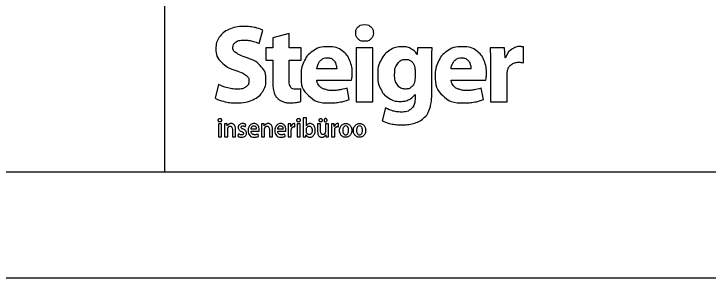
# Model space of a CAD drawing. Extents: x 700746 to 706058, y 6570320 to 6580460.
# Drawn here: x 705232.6 to 705298.1, y 6575528.7 to 6575553.6 of the extents above; entities that cross this region are included whole.
import ezdxf

# ---------------------------------------------------------------- set-up
doc = ezdxf.new("R2010")
doc.units = 0
doc.layers.add('ABIJOONIS', color=7, linetype='Continuous')
doc.layers.add('VORMISTUS', color=7, linetype='Continuous')

msp = doc.modelspace()

# ---------------------------------------------------------------- linework, layer by layer
at = {"layer": 'ABIJOONIS'}
msp.add_lwpolyline([(703946.834, 6576748.703), (705626.834, 6576748.703), (705626.834, 6575528.703), (703946.834, 6575528.703), (703946.834, 6576748.703)], dxfattribs=at)
at = {"layer": 'VORMISTUS'}
for points in [[(703986.834, 6575538.703), (705616.834, 6575538.703), (705616.834, 6576738.703), (703986.834, 6576738.703)], [(705246.834, 6575538.703), (705616.834, 6575538.703), (705616.834, 6575668.703), (705246.834, 6575668.703)]]:
    msp.add_lwpolyline(points, close=True, dxfattribs=at)
for points in [[(705255.764, 6575550.77), (705256.116, 6575552.036)], [(705258.594, 6575547.371), (705258.594, 6575549.206), (705259.726, 6575549.206), (705259.726, 6575550.366), (705258.594, 6575550.366), (705258.594, 6575551.736), (705257.051, 6575551.311)], [(705257.051, 6575551.311), (705257.051, 6575550.366), (705256.376, 6575550.366), (705256.376, 6575549.206), (705257.051, 6575549.206), (705257.051, 6575547.133)], [(705266.487, 6575545.294), (705266.487, 6575550.366), (705264.912, 6575550.366), (705264.912, 6575545.294), (705266.487, 6575545.294)], [(705272.076, 6575550.366), (705270.708, 6575550.366), (705270.656, 6575549.754), (705270.635, 6575549.754)], [(705278.988, 6575549.433), (705278.947, 6575549.433), (705278.885, 6575550.366), (705277.538, 6575550.366)], [(705280.69, 6575548.976), (705280.69, 6575550.46)], [(705272.034, 6575546.033), (705272.034, 6575548.852)], [(705263.071, 6575548.408), (705261.201, 6575548.408)], [(705270.459, 6575548.303), (705270.459, 6575547.556)], [(705275.734, 6575548.408), (705273.864, 6575548.408)], [(705277.579, 6575548.696), (705277.579, 6575545.294)], [(705277.579, 6575545.294), (705279.154, 6575545.294), (705279.154, 6575547.867)], [(705251.92, 6575546.927), (705251.599, 6575545.631)], [(705261.211, 6575547.329), (705264.481, 6575547.329)], [(705273.874, 6575547.329), (705277.144, 6575547.329)], [(705259.694, 6575545.329), (705259.684, 6575546.522)], [(705264.253, 6575545.516), (705264.046, 6575546.584)], [(705276.916, 6575545.516), (705276.709, 6575546.584)], [(705270.459, 6575545.991), (705270.48, 6575545.991), (705270.48, 6575545.67)], [(705267.685, 6575544.716), (705267.374, 6575543.513)], [(705260.214, 6575543.05), (705260.21, 6575543.05), (705260.21, 6575543.785), (705259.925, 6575543.785), (705259.925, 6575542.336)], [(705252.197, 6575541.991), (705252.197, 6575543.22), (705251.913, 6575543.22), (705251.913, 6575541.991), (705252.197, 6575541.991)], [(705252.765, 6575543.036), (705252.758, 6575543.036), (705252.744, 6575543.22), (705252.496, 6575543.22)], [(705254.459, 6575542.957), (705254.517, 6575543.174)], [(705256.248, 6575543.036), (705256.242, 6575543.036), (705256.228, 6575543.22), (705255.98, 6575543.22)], [(705258.763, 6575542.987), (705258.756, 6575542.987), (705258.744, 6575543.22), (705258.499, 6575543.22)], [(705259.14, 6575542.949), (705259.14, 6575543.24)], [(705259.617, 6575541.991), (705259.617, 6575543.22), (705259.332, 6575543.22), (705259.332, 6575541.991), (705259.617, 6575541.991)], [(705261.559, 6575542.551), (705261.559, 6575543.22), (705261.274, 6575543.22), (705261.274, 6575542.498)], [(705262.289, 6575543.22), (705262.004, 6575543.22), (705262.004, 6575542.478)], [(705262.02, 6575543.412), (705262.024, 6575543.412)], [(705262.289, 6575542.36), (705262.289, 6575543.22)], [(705262.852, 6575542.987), (705262.845, 6575542.987), (705262.833, 6575543.22), (705262.588, 6575543.22)], [(705263.229, 6575542.949), (705263.229, 6575543.24)], [(705252.506, 6575542.854), (705252.506, 6575541.991)], [(705252.506, 6575541.991), (705252.79, 6575541.991), (705252.79, 6575542.716)], [(705253.241, 6575542.685), (705253.241, 6575541.991), (705253.526, 6575541.991), (705253.526, 6575542.721)], [(705253.818, 6575542.278), (705253.76, 6575542.051)], [(705255.492, 6575542.735), (705254.995, 6575542.735)], [(705254.995, 6575542.518), (705255.75, 6575542.518)], [(705255.989, 6575542.854), (705255.989, 6575541.991)], [(705255.989, 6575541.991), (705256.274, 6575541.991), (705256.274, 6575542.716)], [(705256.725, 6575542.685), (705256.725, 6575541.991), (705257.009, 6575541.991), (705257.009, 6575542.721)], [(705258.01, 6575542.735), (705257.514, 6575542.735)], [(705257.514, 6575542.518), (705258.269, 6575542.518)], [(705258.508, 6575542.824), (705258.508, 6575541.991)], [(705258.508, 6575541.991), (705258.793, 6575541.991), (705258.793, 6575542.629)], [(705260.21, 6575542.498), (705260.21, 6575542.697)], [(705262.597, 6575542.824), (705262.597, 6575541.991)], [(705262.597, 6575541.991), (705262.882, 6575541.991), (705262.882, 6575542.629)], [(705255.697, 6575542.044), (705255.656, 6575542.256)], [(705258.216, 6575542.044), (705258.174, 6575542.256)], [(705259.916, 6575541.991), (705260.159, 6575541.991), (705260.173, 6575542.175), (705260.177, 6575542.175)], [(705262.03, 6575542.175), (705262.037, 6575542.175), (705262.051, 6575541.991), (705262.298, 6575541.991)]]:
    msp.add_lwpolyline(points, dxfattribs=at)
for points in [[(705256.116, 6575552.036), (705255.808, 6575552.187), (705255.368, 6575552.286), (705254.929, 6575552.384), (705254.331, 6575552.388), (705253.506, 6575552.382), (705252.914, 6575552.11), (705252.322, 6575551.837), (705252.003, 6575551.366), (705251.685, 6575550.895), (705251.682, 6575550.294), (705251.694, 6575549.537), (705252.211, 6575549.033), (705252.728, 6575548.528), (705253.611, 6575548.222), (705254.239, 6575548.012), (705254.517, 6575547.79), (705254.795, 6575547.568), (705254.79, 6575547.248), (705254.788, 6575546.902), (705254.505, 6575546.699), (705254.223, 6575546.497), (705253.674, 6575546.492), (705253.16, 6575546.499), (705252.699, 6575546.628), (705252.239, 6575546.757), (705251.92, 6575546.927)], [(705265.702, 6575552.57), (705265.316, 6575552.562), (705265.092, 6575552.343), (705264.867, 6575552.124), (705264.863, 6575551.782), (705264.867, 6575551.448), (705265.085, 6575551.225), (705265.304, 6575551.003), (705265.682, 6575550.995), (705266.082, 6575551.003), (705266.305, 6575551.225), (705266.528, 6575551.448), (705266.532, 6575551.782), (705266.521, 6575552.124), (705266.304, 6575552.343), (705266.087, 6575552.562), (705265.702, 6575552.57)], [(705251.599, 6575545.631), (705251.906, 6575545.46), (705252.437, 6575545.331), (705252.968, 6575545.201), (705253.58, 6575545.195), (705254.541, 6575545.202), (705255.166, 6575545.496), (705255.79, 6575545.79), (705256.094, 6575546.28), (705256.397, 6575546.769), (705256.396, 6575547.362), (705256.399, 6575548.095), (705255.957, 6575548.601), (705255.514, 6575549.107), (705254.591, 6575549.444), (705253.908, 6575549.688), (705253.596, 6575549.897), (705253.284, 6575550.107), (705253.288, 6575550.428), (705253.288, 6575550.702), (705253.541, 6575550.897), (705253.795, 6575551.093), (705254.31, 6575551.102), (705254.82, 6575551.094), (705255.189, 6575550.986), (705255.559, 6575550.879), (705255.764, 6575550.77)], [(705264.481, 6575547.329), (705264.498, 6575547.417), (705264.515, 6575547.581), (705264.532, 6575547.746), (705264.533, 6575547.951), (705264.537, 6575548.59), (705264.311, 6575549.163), (705264.085, 6575549.737), (705263.586, 6575550.102), (705263.087, 6575550.467), (705262.271, 6575550.479), (705261.39, 6575550.465), (705260.822, 6575550.064), (705260.253, 6575549.662), (705259.979, 6575549.047), (705259.705, 6575548.431), (705259.707, 6575547.775), (705259.714, 6575546.574), (705260.415, 6575545.89), (705261.116, 6575545.207), (705262.416, 6575545.194), (705262.933, 6575545.194), (705263.397, 6575545.273), (705263.862, 6575545.353), (705264.253, 6575545.516)], [(705270.635, 6575549.754), (705270.443, 6575550.078), (705270.103, 6575550.276), (705269.763, 6575550.474), (705269.243, 6575550.479), (705268.607, 6575550.475), (705268.087, 6575550.15), (705267.567, 6575549.825), (705267.256, 6575549.226), (705266.946, 6575548.628), (705266.938, 6575547.805), (705266.943, 6575547.074), (705267.216, 6575546.521), (705267.489, 6575545.967), (705267.972, 6575545.655), (705268.454, 6575545.344), (705269.088, 6575545.338), (705269.527, 6575545.34), (705269.879, 6575545.509), (705270.23, 6575545.678), (705270.459, 6575545.991)], [(705272.034, 6575548.852), (705272.035, 6575549.413), (705272.047, 6575549.769), (705272.06, 6575550.125), (705272.076, 6575550.366)], [(705277.144, 6575547.329), (705277.161, 6575547.417), (705277.178, 6575547.581), (705277.195, 6575547.746), (705277.196, 6575547.951), (705277.2, 6575548.59), (705276.974, 6575549.163), (705276.748, 6575549.737), (705276.249, 6575550.102), (705275.75, 6575550.467), (705274.934, 6575550.479), (705274.053, 6575550.465), (705273.485, 6575550.064), (705272.916, 6575549.662), (705272.642, 6575549.047), (705272.368, 6575548.431), (705272.37, 6575547.775), (705272.377, 6575546.574), (705273.078, 6575545.89), (705273.779, 6575545.207), (705275.08, 6575545.194), (705275.596, 6575545.194), (705276.06, 6575545.273), (705276.525, 6575545.353), (705276.916, 6575545.516)], [(705277.538, 6575550.366), (705277.561, 6575550.046), (705277.57, 6575549.648), (705277.579, 6575549.25), (705277.579, 6575548.696)], [(705280.69, 6575550.46), (705280.608, 6575550.476), (705280.535, 6575550.484), (705280.463, 6575550.491), (705280.358, 6575550.491), (705279.97, 6575550.495), (705279.583, 6575550.242), (705279.197, 6575549.989), (705278.988, 6575549.433)], [(705261.201, 6575548.408), (705261.22, 6575548.622), (705261.325, 6575548.857), (705261.429, 6575549.092), (705261.638, 6575549.258), (705261.847, 6575549.424), (705262.177, 6575549.432), (705262.537, 6575549.423), (705262.732, 6575549.251), (705262.927, 6575549.079), (705263.001, 6575548.843), (705263.075, 6575548.607), (705263.071, 6575548.408)], [(705270.459, 6575547.556), (705270.46, 6575547.453), (705270.449, 6575547.34), (705270.438, 6575547.227), (705270.407, 6575547.131), (705270.325, 6575546.854), (705270.103, 6575546.679), (705269.881, 6575546.505), (705269.566, 6575546.499), (705269.072, 6575546.512), (705268.806, 6575546.889), (705268.54, 6575547.266), (705268.537, 6575547.847), (705268.547, 6575548.542), (705268.838, 6575548.913), (705269.129, 6575549.284), (705269.576, 6575549.287), (705269.905, 6575549.283), (705270.123, 6575549.096), (705270.341, 6575548.908), (705270.428, 6575548.593), (705270.444, 6575548.522), (705270.451, 6575548.448), (705270.459, 6575548.373), (705270.459, 6575548.303)], [(705273.864, 6575548.408), (705273.883, 6575548.622), (705273.988, 6575548.857), (705274.093, 6575549.092), (705274.301, 6575549.258), (705274.51, 6575549.424), (705274.841, 6575549.432), (705275.201, 6575549.423), (705275.395, 6575549.251), (705275.59, 6575549.079), (705275.664, 6575548.843), (705275.738, 6575548.607), (705275.734, 6575548.408)], [(705279.154, 6575547.867), (705279.154, 6575547.961), (705279.162, 6575548.051), (705279.17, 6575548.141), (705279.185, 6575548.219), (705279.266, 6575548.589), (705279.546, 6575548.801), (705279.825, 6575549.014), (705280.264, 6575549.018), (705280.395, 6575549.017), (705280.497, 6575549.005), (705280.598, 6575548.993), (705280.69, 6575548.976)], [(705257.051, 6575547.133), (705257.051, 6575546.598), (705257.16, 6575546.226), (705257.268, 6575545.854), (705257.486, 6575545.63), (705257.683, 6575545.432), (705257.988, 6575545.315), (705258.294, 6575545.197), (705258.677, 6575545.194), (705259.009, 6575545.196), (705259.275, 6575545.234), (705259.542, 6575545.273), (705259.694, 6575545.329)], [(705259.684, 6575546.522), (705259.58, 6575546.499), (705259.478, 6575546.489), (705259.376, 6575546.48), (705259.217, 6575546.48), (705258.872, 6575546.479), (705258.731, 6575546.697), (705258.59, 6575546.915), (705258.594, 6575547.371)], [(705264.046, 6575546.584), (705263.73, 6575546.476), (705263.388, 6575546.421), (705263.047, 6575546.367), (705262.645, 6575546.367), (705262.271, 6575546.367), (705261.955, 6575546.471), (705261.638, 6575546.576), (705261.438, 6575546.79), (705261.237, 6575547.003), (705261.211, 6575547.329)], [(705276.709, 6575546.584), (705276.393, 6575546.476), (705276.051, 6575546.421), (705275.71, 6575546.367), (705275.308, 6575546.367), (705274.934, 6575546.367), (705274.618, 6575546.471), (705274.301, 6575546.576), (705274.101, 6575546.79), (705273.9, 6575547.003), (705273.874, 6575547.329)], [(705267.374, 6575543.513), (705267.725, 6575543.325), (705268.206, 6575543.228), (705268.687, 6575543.13), (705269.202, 6575543.129), (705269.77, 6575543.123), (705270.304, 6575543.261), (705270.838, 6575543.399), (705271.257, 6575543.752), (705271.686, 6575544.137), (705271.863, 6575544.718), (705272.04, 6575545.298), (705272.034, 6575546.033)], [(705270.48, 6575545.67), (705270.468, 6575544.967), (705270.101, 6575544.648), (705269.734, 6575544.328), (705269.16, 6575544.333), (705268.703, 6575544.339), (705268.318, 6575544.455), (705267.932, 6575544.57), (705267.685, 6575544.716)], [(705252.056, 6575543.732), (705251.983, 6575543.731), (705251.94, 6575543.684), (705251.897, 6575543.637), (705251.896, 6575543.563), (705251.897, 6575543.493), (705251.939, 6575543.446), (705251.981, 6575543.399), (705252.053, 6575543.397), (705252.129, 6575543.399), (705252.171, 6575543.446), (705252.214, 6575543.493), (705252.215, 6575543.563), (705252.213, 6575543.637), (705252.171, 6575543.684), (705252.129, 6575543.731), (705252.056, 6575543.732)], [(705259.475, 6575543.732), (705259.403, 6575543.731), (705259.36, 6575543.684), (705259.317, 6575543.637), (705259.315, 6575543.563), (705259.316, 6575543.493), (705259.358, 6575543.446), (705259.401, 6575543.399), (705259.473, 6575543.397), (705259.548, 6575543.399), (705259.591, 6575543.446), (705259.634, 6575543.493), (705259.635, 6575543.563), (705259.632, 6575543.637), (705259.59, 6575543.684), (705259.549, 6575543.731), (705259.475, 6575543.732)], [(705261.559, 6575543.412), (705261.622, 6575543.413), (705261.661, 6575543.457), (705261.699, 6575543.501), (705261.7, 6575543.565), (705261.699, 6575543.635), (705261.66, 6575543.678), (705261.622, 6575543.721), (705261.564, 6575543.722), (705261.5, 6575543.72), (705261.46, 6575543.677), (705261.419, 6575543.633), (705261.418, 6575543.565), (705261.419, 6575543.501), (705261.458, 6575543.457), (705261.497, 6575543.413), (705261.559, 6575543.412)], [(705262.024, 6575543.412), (705262.086, 6575543.413), (705262.124, 6575543.457), (705262.162, 6575543.501), (705262.163, 6575543.565), (705262.162, 6575543.635), (705262.123, 6575543.678), (705262.085, 6575543.721), (705262.024, 6575543.722), (705261.962, 6575543.72), (705261.923, 6575543.677), (705261.883, 6575543.633), (705261.881, 6575543.565), (705261.883, 6575543.501), (705261.921, 6575543.457), (705261.96, 6575543.413), (705262.02, 6575543.412)], [(705252.496, 6575543.22), (705252.5, 6575543.141), (705252.503, 6575543.05), (705252.505, 6575542.96), (705252.506, 6575542.854)], [(705253.526, 6575542.721), (705253.524, 6575542.914), (705253.466, 6575543.03), (705253.407, 6575543.146), (705253.317, 6575543.197), (705253.226, 6575543.248), (705253.125, 6575543.247), (705253.032, 6575543.246), (705252.96, 6575543.214), (705252.888, 6575543.181), (705252.839, 6575543.133), (705252.79, 6575543.085), (705252.765, 6575543.036)], [(705252.79, 6575542.716), (705252.79, 6575542.743), (705252.794, 6575542.769), (705252.797, 6575542.795), (705252.804, 6575542.814), (705252.827, 6575542.887), (705252.884, 6575542.94), (705252.941, 6575542.993), (705253.026, 6575542.996), (705253.141, 6575542.993), (705253.192, 6575542.907), (705253.242, 6575542.821), (705253.241, 6575542.685)], [(705253.76, 6575542.051), (705253.823, 6575542.013), (705253.911, 6575541.989), (705253.999, 6575541.966), (705254.103, 6575541.965), (705254.328, 6575541.968), (705254.444, 6575542.074), (705254.56, 6575542.179), (705254.561, 6575542.351), (705254.56, 6575542.486), (705254.487, 6575542.577), (705254.414, 6575542.667), (705254.261, 6575542.725), (705254.154, 6575542.766), (705254.108, 6575542.803), (705254.062, 6575542.84), (705254.063, 6575542.896), (705254.064, 6575542.954), (705254.104, 6575542.99), (705254.144, 6575543.027), (705254.221, 6575543.028), (705254.297, 6575543.026), (705254.36, 6575543.004), (705254.424, 6575542.981), (705254.459, 6575542.957)], [(705254.517, 6575543.174), (705254.466, 6575543.205), (705254.389, 6575543.226), (705254.311, 6575543.246), (705254.217, 6575543.247), (705254.018, 6575543.244), (705253.905, 6575543.137), (705253.792, 6575543.03), (705253.79, 6575542.863), (705253.789, 6575542.753), (705253.863, 6575542.66), (705253.937, 6575542.567), (705254.1, 6575542.505), (705254.203, 6575542.465), (705254.246, 6575542.426), (705254.288, 6575542.386), (705254.286, 6575542.326), (705254.287, 6575542.264), (705254.243, 6575542.226), (705254.199, 6575542.188), (705254.105, 6575542.187), (705254.026, 6575542.188), (705253.947, 6575542.216), (705253.867, 6575542.244), (705253.818, 6575542.278)], [(705255.75, 6575542.518), (705255.754, 6575542.539), (705255.757, 6575542.572), (705255.76, 6575542.606), (705255.76, 6575542.649), (705255.761, 6575542.788), (705255.715, 6575542.924), (705255.669, 6575543.061), (705255.562, 6575543.152), (705255.455, 6575543.244), (705255.273, 6575543.247), (705255.092, 6575543.244), (705254.97, 6575543.151), (705254.847, 6575543.059), (705254.784, 6575542.909), (705254.722, 6575542.759), (705254.722, 6575542.586), (705254.724, 6575542.301), (705254.875, 6575542.135), (705255.027, 6575541.969), (705255.304, 6575541.966), (705255.426, 6575541.966), (705255.525, 6575541.988), (705255.624, 6575542.009), (705255.697, 6575542.044)], [(705254.995, 6575542.735), (705255, 6575542.8), (705255.029, 6575542.869), (705255.057, 6575542.938), (705255.113, 6575542.985), (705255.169, 6575543.033), (705255.257, 6575543.035), (705255.352, 6575543.033), (705255.403, 6575542.983), (705255.455, 6575542.932), (705255.474, 6575542.863), (705255.494, 6575542.794), (705255.492, 6575542.735)], [(705255.98, 6575543.22), (705255.984, 6575543.141), (705255.986, 6575543.05), (705255.989, 6575542.96), (705255.989, 6575542.854)], [(705257.009, 6575542.721), (705257.007, 6575542.914), (705256.949, 6575543.03), (705256.891, 6575543.146), (705256.8, 6575543.197), (705256.709, 6575543.248), (705256.609, 6575543.247), (705256.515, 6575543.246), (705256.444, 6575543.214), (705256.372, 6575543.181), (705256.323, 6575543.133), (705256.274, 6575543.085), (705256.248, 6575543.036)], [(705256.274, 6575542.716), (705256.274, 6575542.743), (705256.277, 6575542.769), (705256.281, 6575542.795), (705256.288, 6575542.814), (705256.311, 6575542.887), (705256.368, 6575542.94), (705256.424, 6575542.993), (705256.51, 6575542.996), (705256.625, 6575542.993), (705256.675, 6575542.907), (705256.726, 6575542.821), (705256.725, 6575542.685)], [(705258.269, 6575542.518), (705258.273, 6575542.539), (705258.276, 6575542.572), (705258.278, 6575542.606), (705258.278, 6575542.649), (705258.28, 6575542.788), (705258.234, 6575542.924), (705258.188, 6575543.061), (705258.081, 6575543.152), (705257.974, 6575543.244), (705257.792, 6575543.247), (705257.611, 6575543.244), (705257.488, 6575543.151), (705257.366, 6575543.059), (705257.303, 6575542.909), (705257.241, 6575542.759), (705257.241, 6575542.586), (705257.243, 6575542.301), (705257.394, 6575542.135), (705257.546, 6575541.969), (705257.822, 6575541.966), (705257.945, 6575541.966), (705258.044, 6575541.988), (705258.143, 6575542.009), (705258.216, 6575542.044)], [(705257.514, 6575542.735), (705257.519, 6575542.8), (705257.548, 6575542.869), (705257.576, 6575542.938), (705257.632, 6575542.985), (705257.688, 6575543.033), (705257.776, 6575543.035), (705257.87, 6575543.033), (705257.922, 6575542.983), (705257.973, 6575542.932), (705257.993, 6575542.863), (705258.012, 6575542.794), (705258.01, 6575542.735)], [(705258.499, 6575543.22), (705258.504, 6575543.14), (705258.506, 6575543.044), (705258.508, 6575542.948), (705258.508, 6575542.824)], [(705259.14, 6575543.24), (705259.123, 6575543.243), (705259.108, 6575543.245), (705259.093, 6575543.247), (705259.073, 6575543.247), (705258.978, 6575543.247), (705258.893, 6575543.181), (705258.807, 6575543.116), (705258.763, 6575542.987)], [(705258.793, 6575542.629), (705258.793, 6575542.654), (705258.794, 6575542.678), (705258.796, 6575542.701), (705258.8, 6575542.722), (705258.82, 6575542.83), (705258.886, 6575542.893), (705258.953, 6575542.955), (705259.054, 6575542.957), (705259.08, 6575542.957), (705259.101, 6575542.955), (705259.121, 6575542.953), (705259.14, 6575542.949)], [(705260.177, 6575542.175), (705260.239, 6575542.063), (705260.331, 6575542.013), (705260.423, 6575541.963), (705260.534, 6575541.964), (705260.663, 6575541.964), (705260.779, 6575542.037), (705260.895, 6575542.11), (705260.969, 6575542.257), (705261.042, 6575542.403), (705261.045, 6575542.624), (705261.045, 6575542.812), (705260.985, 6575542.952), (705260.926, 6575543.091), (705260.82, 6575543.169), (705260.714, 6575543.246), (705260.575, 6575543.247), (705260.448, 6575543.246), (705260.358, 6575543.193), (705260.267, 6575543.141), (705260.214, 6575543.05)], [(705260.21, 6575542.697), (705260.21, 6575542.72), (705260.213, 6575542.74), (705260.215, 6575542.761), (705260.219, 6575542.778), (705260.244, 6575542.882), (705260.313, 6575542.943), (705260.382, 6575543.004), (705260.471, 6575543.005), (705260.566, 6575543.004), (705260.629, 6575542.951), (705260.693, 6575542.899), (705260.724, 6575542.81), (705260.756, 6575542.721), (705260.756, 6575542.611), (705260.755, 6575542.422), (705260.679, 6575542.316), (705260.604, 6575542.21), (705260.469, 6575542.208), (705260.375, 6575542.21), (705260.308, 6575542.269), (705260.241, 6575542.328), (705260.217, 6575542.425), (705260.213, 6575542.442), (705260.211, 6575542.46), (705260.21, 6575542.479), (705260.21, 6575542.498)], [(705262.588, 6575543.22), (705262.593, 6575543.14), (705262.595, 6575543.044), (705262.597, 6575542.948), (705262.597, 6575542.824)], [(705263.229, 6575543.24), (705263.212, 6575543.243), (705263.197, 6575543.245), (705263.182, 6575543.247), (705263.162, 6575543.247), (705263.067, 6575543.247), (705262.982, 6575543.181), (705262.896, 6575543.116), (705262.852, 6575542.987)], [(705262.882, 6575542.629), (705262.882, 6575542.654), (705262.884, 6575542.678), (705262.885, 6575542.701), (705262.889, 6575542.722), (705262.909, 6575542.83), (705262.975, 6575542.893), (705263.042, 6575542.955), (705263.144, 6575542.957), (705263.169, 6575542.957), (705263.19, 6575542.955), (705263.21, 6575542.953), (705263.229, 6575542.949)], [(705263.932, 6575543.247), (705263.76, 6575543.246), (705263.629, 6575543.168), (705263.498, 6575543.09), (705263.424, 6575542.945), (705263.349, 6575542.799), (705263.348, 6575542.597), (705263.35, 6575542.398), (705263.424, 6575542.257), (705263.498, 6575542.115), (705263.626, 6575542.04), (705263.753, 6575541.965), (705263.913, 6575541.964), (705264.06, 6575541.963), (705264.191, 6575542.033), (705264.323, 6575542.102), (705264.406, 6575542.247), (705264.49, 6575542.392), (705264.492, 6575542.617), (705264.491, 6575542.805), (705264.422, 6575542.946), (705264.352, 6575543.088), (705264.226, 6575543.167), (705264.101, 6575543.246), (705263.932, 6575543.247)], [(705263.925, 6575543.023), (705264.022, 6575543.021), (705264.082, 6575542.958), (705264.143, 6575542.896), (705264.171, 6575542.802), (705264.199, 6575542.708), (705264.198, 6575542.609), (705264.196, 6575542.419), (705264.121, 6575542.305), (705264.046, 6575542.191), (705263.923, 6575542.188), (705263.836, 6575542.189), (705263.774, 6575542.243), (705263.711, 6575542.297), (705263.677, 6575542.391), (705263.643, 6575542.485), (705263.642, 6575542.604), (705263.642, 6575542.709), (705263.671, 6575542.804), (705263.699, 6575542.899), (705263.762, 6575542.96), (705263.824, 6575543.021), (705263.925, 6575543.023)], [(705265.238, 6575543.247), (705265.067, 6575543.246), (705264.935, 6575543.168), (705264.804, 6575543.09), (705264.73, 6575542.945), (705264.656, 6575542.799), (705264.654, 6575542.597), (705264.656, 6575542.398), (705264.73, 6575542.257), (705264.805, 6575542.115), (705264.932, 6575542.04), (705265.059, 6575541.965), (705265.22, 6575541.964), (705265.366, 6575541.963), (705265.497, 6575542.033), (705265.629, 6575542.102), (705265.712, 6575542.247), (705265.796, 6575542.392), (705265.799, 6575542.617), (705265.798, 6575542.805), (705265.728, 6575542.946), (705265.658, 6575543.088), (705265.533, 6575543.167), (705265.407, 6575543.246), (705265.238, 6575543.247)], [(705265.231, 6575543.023), (705265.328, 6575543.021), (705265.389, 6575542.958), (705265.449, 6575542.896), (705265.477, 6575542.802), (705265.505, 6575542.708), (705265.505, 6575542.609), (705265.503, 6575542.419), (705265.428, 6575542.305), (705265.353, 6575542.191), (705265.229, 6575542.188), (705265.143, 6575542.189), (705265.08, 6575542.243), (705265.017, 6575542.297), (705264.983, 6575542.391), (705264.949, 6575542.485), (705264.949, 6575542.604), (705264.948, 6575542.709), (705264.977, 6575542.804), (705265.006, 6575542.899), (705265.068, 6575542.96), (705265.131, 6575543.021), (705265.231, 6575543.023)], [(705255.656, 6575542.256), (705255.591, 6575542.231), (705255.516, 6575542.216), (705255.441, 6575542.201), (705255.343, 6575542.2), (705255.25, 6575542.2), (705255.173, 6575542.233), (705255.096, 6575542.267), (705255.048, 6575542.337), (705255, 6575542.407), (705254.995, 6575542.518)], [(705258.174, 6575542.256), (705258.11, 6575542.231), (705258.035, 6575542.216), (705257.96, 6575542.201), (705257.862, 6575542.2), (705257.769, 6575542.2), (705257.692, 6575542.233), (705257.614, 6575542.267), (705257.566, 6575542.337), (705257.518, 6575542.407), (705257.514, 6575542.518)], [(705259.925, 6575542.336), (705259.925, 6575542.24), (705259.922, 6575542.148), (705259.919, 6575542.055), (705259.916, 6575541.991)], [(705261.274, 6575542.498), (705261.276, 6575542.299), (705261.33, 6575542.181), (705261.385, 6575542.064), (705261.474, 6575542.013), (705261.562, 6575541.963), (705261.666, 6575541.964), (705261.767, 6575541.965), (705261.84, 6575542), (705261.912, 6575542.034), (705261.959, 6575542.082), (705262.006, 6575542.131), (705262.03, 6575542.175)], [(705262.004, 6575542.478), (705262.004, 6575542.451), (705262, 6575542.426), (705261.997, 6575542.401), (705261.988, 6575542.382), (705261.967, 6575542.319), (705261.912, 6575542.268), (705261.857, 6575542.218), (705261.77, 6575542.215), (705261.658, 6575542.217), (705261.608, 6575542.307), (705261.558, 6575542.396), (705261.559, 6575542.551)], [(705262.298, 6575541.991), (705262.294, 6575542.067), (705262.292, 6575542.158), (705262.289, 6575542.25), (705262.289, 6575542.36)]]:
    msp.add_open_spline(points, degree=3, dxfattribs=at)

doc.saveas('drawing.dxf')
